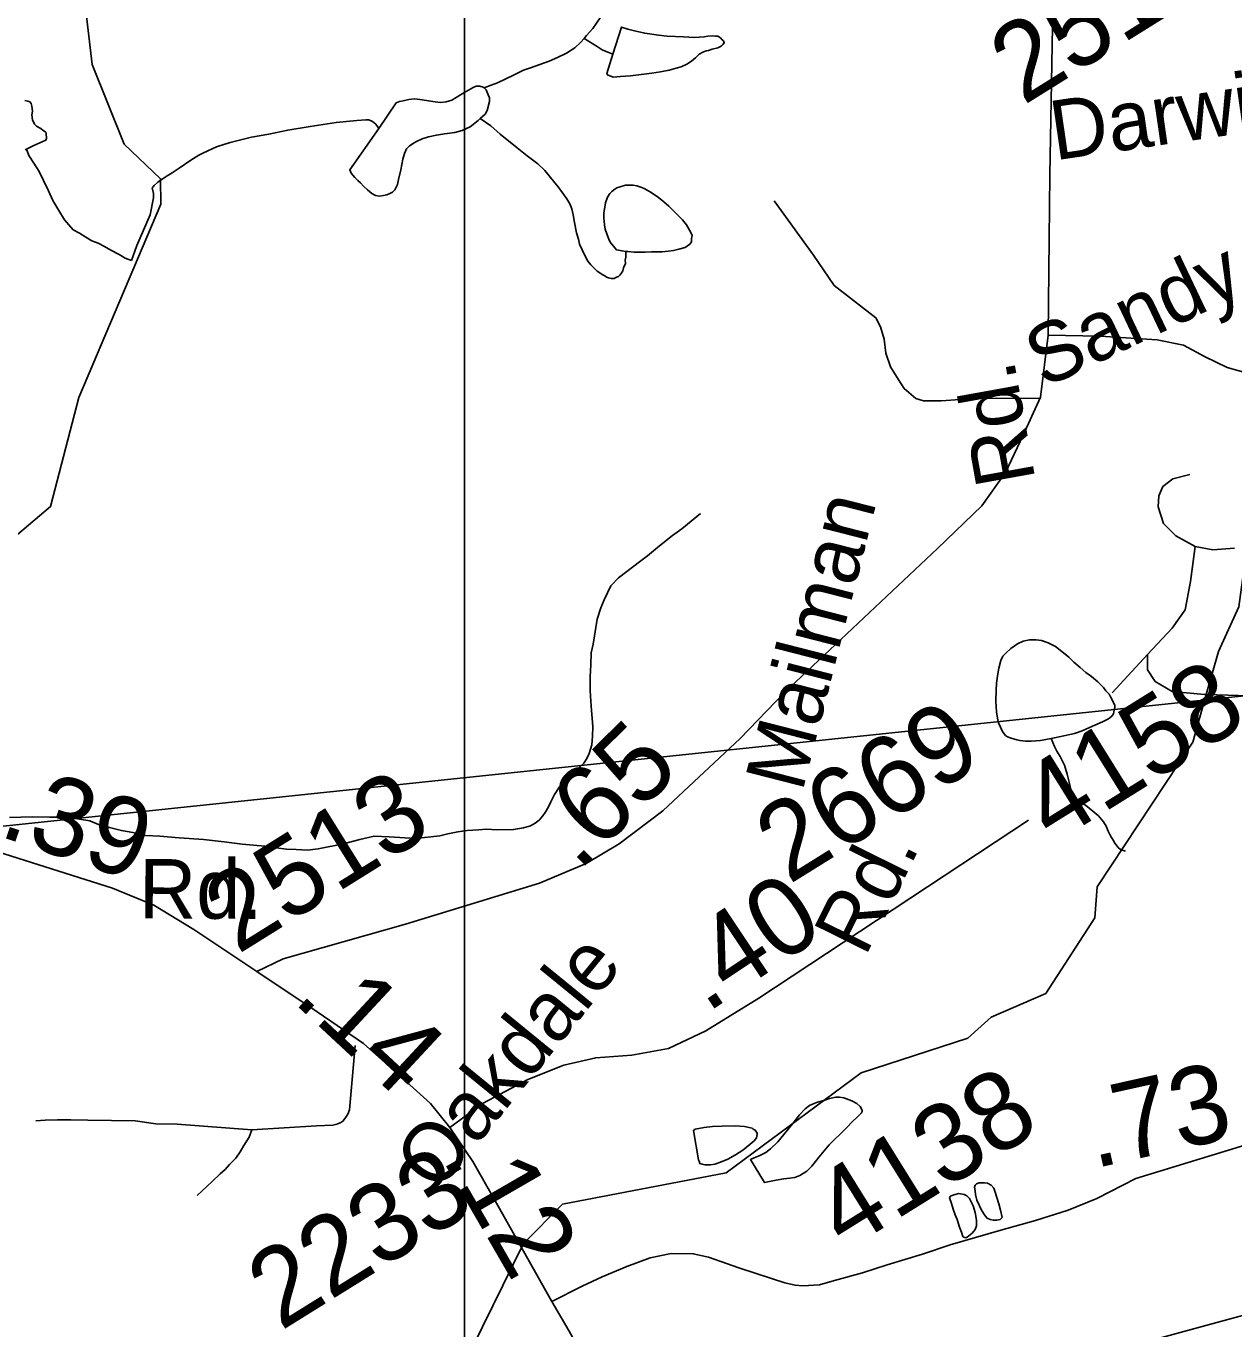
# Model space of a CAD drawing. Extents: x 2001466 to 31450019, y -30647475 to 847247.
# Drawn here: x 2156522 to 2160385, y 735222 to 739390 of the extents above; entities that cross this region are included whole.
import ezdxf

# ---------------------------------------------------------------- set-up
doc = ezdxf.new("R2010")
doc.units = 0
for name, color, linetype in [('Exist Hydrographic Creek Single Shore', 7, 'Continuous'), ('Exist Hydrographic Misc Water Feature', 7, 'Continuous'), ('Exist Road Non-System Type 51', 7, 'Continuous'), ('Exist Road Non-System Type 51 Label', 7, 'Continuous'), ('Exist Road Primary US Divided Attributed', 7, 'Continuous'), ('Exist Road Secondary Mileage Hundredths English Label', 7, 'Continuous'), ('Exist Road Secondary Type 51 Attributed', 7, 'Continuous'), ('Exist Road Secondary Type 51 Label', 7, 'Continuous'), ('Exist Road Secondary Type 51 Number Label', 7, 'Continuous'), ('Exist Utilities Electrical Transmission Line', 7, 'Continuous'), ('Map Preparation Inset Cut Line', 7, 'Continuous')]:
    doc.layers.add(name, color=color, linetype=linetype)

msp = doc.modelspace()

# ---------------------------------------------------------------- linework, layer by layer
at = {"layer": 'Exist Hydrographic Creek Single Shore'}
msp.add_line((2160291, 737232.9), (2160296.4, 737251.6), dxfattribs=at)
for points in [[(2160296.4, 737251.6), (2160335.2, 737389.3), (2160401.1, 737532.3), (2160422.2, 737688.8)], [(2157924.3, 735128.7), (2157948.2, 735161.5), (2158113.1, 735496), (2158237.2, 735621.4), (2158761.3, 735722.2), (2159193.1, 736041.4), (2159534.1, 736152.6), (2159608.1, 736219.9), (2159783.2, 736295.1), (2159940.1, 736537.9), (2159948.1, 736636.1), (2160253.2, 737099), (2160291, 737232.9)]]:
    msp.add_lwpolyline(points, dxfattribs=at)
at = {"layer": 'Exist Hydrographic Misc Water Feature'}
for points in [[(2156953.1, 738819.9), (2156952.3, 738901.9), (2156835.2, 739012.6), (2156733.3, 739267.3), (2156646.2, 740010.5)], [(2158457, 739638.8), (2158452.9, 739634.9), (2158446.9, 739624.8), (2158443, 739608.8), (2158438.9, 739596.8), (2158437.3, 739576.8), (2158435.2, 739564.5), (2158437.5, 739544.7), (2158437.5, 739532.5), (2158437.5, 739524.8), (2158435.6, 739510.5), (2158433.6, 739500.7), (2158429.7, 739490.7), (2158417.6, 739482.4), (2158411.4, 739478.5), (2158397.9, 739470.4), (2158390.1, 739464.3), (2158387.7, 739460.6), (2158379.7, 739448.4), (2158358.3, 739416.4), (2158334.3, 739382.2), (2158314.5, 739360.1), (2158306.5, 739349.9)], [(2158398.9, 739300.7), (2158379.3, 739238.3), (2158381.1, 739234.4), (2158399.3, 739226.4), (2158423.1, 739228.9), (2158455.3, 739230.9), (2158489.2, 739235.1), (2158523, 739239.3), (2158550.9, 739243.2), (2158579, 739249.5), (2158600.9, 739255.5), (2158616.9, 739259.6), (2158634.7, 739267.9), (2158650.5, 739278), (2158662.8, 739288), (2158674.5, 739300), (2158686.6, 739306.3), (2158696.7, 739310.4), (2158704.7, 739312.4), (2158716.4, 739316.4), (2158734.6, 739320.5), (2158742.4, 739324.6), (2158746.5, 739326.4), (2158750.2, 739330.7), (2158754.7, 739336.5), (2158752.2, 739342.6), (2158748.1, 739346.4), (2158742.4, 739352.6), (2158734.4, 739358.2), (2158726.4, 739358.2), (2158716.2, 739358.6), (2158702.6, 739358.2), (2158690.3, 739356), (2158658.5, 739353.9), (2158624.5, 739355.8), (2158572.4, 739357.6), (2158544.5, 739361.4), (2158500.4, 739367.3), (2158468.2, 739375), (2158446.3, 739380.7), (2158426.4, 739386.6), (2158398.9, 739300.7)], [(2158306.5, 739349.9), (2158294.6, 739337.9), (2158276.7, 739320), (2158250.7, 739303.7), (2158221.2, 739289.4), (2158194.9, 739277.6), (2158135.4, 739257), (2158113.3, 739249), (2158081.1, 739232.7), (2158029.4, 739208.5), (2158009.5, 739200.6), (2157987.2, 739192.2)], [(2158306.5, 739349.9), (2158348.9, 739324.5), (2158364.7, 739314.4), (2158376.8, 739308.5), (2158398.9, 739300.7)], [(2157987.2, 739192.2), (2157983.5, 739194.4), (2157973.5, 739198.3), (2157961.6, 739198.1), (2157951.5, 739193.9), (2157921.8, 739176.1), (2157911.7, 739169.9), (2157883.4, 739153.5), (2157865.6, 739147.7), (2157847.8, 739145.5), (2157829.9, 739147.4), (2157781.7, 739155.1), (2157763.9, 739157), (2157745.6, 739154.9), (2157727.6, 739150.7), (2157715.7, 739148.8), (2157705.7, 739144.7), (2157650.3, 739062.6)], [(2157973.9, 739094), (2157989.9, 739108.2), (2157996.2, 739120.2), (2158003.8, 739148.3), (2158003.6, 739160.5), (2157999.9, 739170.4), (2157993.6, 739186.4), (2157987.2, 739192.2)], [(2156518.2, 739151.9), (2156528, 739150), (2156534.2, 739147.9), (2156538.3, 739142), (2156540.3, 739133.9), (2156542.4, 739118.2), (2156540.8, 739105.9), (2156542.4, 739090.2), (2156549, 739076.2), (2156554.7, 739070.1), (2156564.7, 739064.1), (2156568.6, 739062.3), (2156576.6, 739056.3), (2156584.6, 739050.2), (2156586.5, 739046.2), (2156586.7, 739030.4), (2156585, 739024.6), (2156546.9, 739008), (2156522.9, 738995.8)], [(2157650.3, 739062.6), (2157640.2, 739076.3), (2157630.2, 739084.3), (2157618.1, 739090.2), (2157608.3, 739090.1), (2157580.2, 739087.8), (2157514.1, 739081.6), (2157430.5, 739069.1), (2157358.7, 739056.8), (2157298.4, 739044.4), (2157242.9, 739034.2), (2157175, 739017.7), (2157130.9, 739003.6), (2157103, 738991.3), (2157087.2, 738983.1), (2157074.7, 738977.3), (2157049.1, 738960.9), (2157011.1, 738935), (2156989.2, 738920.8), (2156973.6, 738910.6), (2156957.4, 738900.5), (2156943.5, 738890.4), (2156932, 738880.4), (2156927.7, 738875), (2156925.6, 738872.4)], [(2157650.3, 739062.6), (2157557.2, 738929.8), (2157561.1, 738919.9), (2157573.2, 738905.9), (2157583, 738895.9), (2157591.6, 738888.2), (2157601.3, 738878.1), (2157613.4, 738866.2), (2157627.5, 738854.3), (2157639.4, 738848.5), (2157653.4, 738846.3), (2157665.3, 738848.6), (2157675.5, 738850.7), (2157685.4, 738854.5), (2157693.4, 738858.5), (2157701.6, 738866.6), (2157709.3, 738882.9), (2157713.2, 738898.9), (2157721, 738930.6), (2157727.2, 738964.6), (2157732.7, 738982.8), (2157738.9, 738996.9), (2157748.5, 739006.8), (2157762.7, 739016.8), (2157770.5, 739020.9), (2157788.5, 739029.1), (2157808.6, 739035.4), (2157834.2, 739041.3), (2157860.5, 739045.4), (2157892.7, 739049.9), (2157916.2, 739056), (2157942.3, 739067.9), (2157968.3, 739087.9), (2157973.9, 739094)], [(2158440.4, 738668.9), (2158440.4, 738651.1), (2158438.5, 738640.8), (2158438.7, 738631), (2158433, 738616.9), (2158430.9, 738607.1), (2158424.8, 738599), (2158420.9, 738592.8), (2158416.8, 738588.9), (2158410.6, 738587), (2158402.6, 738582.9), (2158396.7, 738582.6), (2158392.8, 738582.8), (2158384.6, 738584.8), (2158378.6, 738586.6), (2158372.9, 738590.7), (2158366.7, 738594.5), (2158348.7, 738606.5), (2158328.6, 738626.2), (2158318.4, 738638.3), (2158308.5, 738656), (2158300.5, 738674.2), (2158292.1, 738692.1), (2158288.4, 738708.1), (2158281.9, 738728.2), (2158276.1, 738761.9), (2158271.6, 738786.1), (2158267.7, 738805.8), (2158261.3, 738821.7), (2158251.7, 738837.8), (2158223.2, 738875.8), (2158209.1, 738893.7), (2158198.8, 738905.4), (2158180.8, 738927.6), (2158158.4, 738949.3), (2158125, 738975), (2158092.4, 739001), (2158038.3, 739044.5), (2158008.3, 739070.6), (2157973.9, 739094)], [(2156522.9, 738995.8), (2156519, 738994)], [(2156522.9, 738995.8), (2156530.9, 738975.9), (2156546.9, 738952), (2156563.5, 738924.4), (2156577.7, 738896.3), (2156593.7, 738862.6), (2156607.8, 738832.5), (2156626.3, 738800.5), (2156644.3, 738770.6), (2156672.6, 738738.7), (2156692.7, 738727.1), (2156712.8, 738715.2), (2156732.5, 738703.3), (2156752.8, 738695.4), (2156772.9, 738685.4), (2156792.6, 738673.5), (2156819.2, 738659.7), (2156838.9, 738647.8), (2156858.8, 738639.9)], [(2156925.6, 738872.4), (2156929.7, 738854.4), (2156929.5, 738840.6), (2156918.5, 738786.3), (2156876.6, 738688), (2156858.8, 738639.9)], [(2158440.4, 738668.9), (2158446.3, 738668.9), (2158466.4, 738667), (2158502.1, 738667.3), (2158522.2, 738667.5), (2158536.1, 738667.4), (2158556.2, 738667.6), (2158576.1, 738669.9), (2158592.1, 738671.9), (2158610.1, 738676.1), (2158630.2, 738682), (2158644.4, 738692), (2158649.9, 738700.1), (2158649.9, 738710.2), (2158652, 738720.1), (2158647.7, 738730.1), (2158633.9, 738754.1), (2158621.6, 738770.1), (2158595.4, 738796), (2158577.5, 738813.7), (2158561.5, 738827.5), (2158545.1, 738841.7), (2158520.9, 738857.5), (2158501.3, 738869.4), (2158491.4, 738873.3), (2158475.2, 738879), (2158463.3, 738880.8), (2158451.4, 738881), (2158439.1, 738880.8), (2158425.2, 738876.9), (2158411.4, 738872.9), (2158405.1, 738868.5), (2158395.2, 738860.7), (2158389.3, 738854.7), (2158381.7, 738842.5), (2158375.4, 738824.8), (2158371.5, 738804.7), (2158369.4, 738792.4), (2158369.4, 738776.6), (2158371.7, 738754.7), (2158374.1, 738740.6), (2158380.1, 738722.7), (2158386.2, 738708.7), (2158390.1, 738698.8), (2158404.5, 738680.9), (2158410.2, 738674.7), (2158428.3, 738670.8), (2158440.4, 738668.9)], [(2156046.7, 736786.5), (2156130.2, 736924.2), (2156179.3, 737083.9), (2156203.2, 737365.6), (2156260.2, 737466.1), (2156435.2, 737600.3), (2156459.1, 737734.3), (2156600.2, 737852.8), (2156690.2, 738202), (2156953.1, 738819.9)], [(2158678.8, 737830.5), (2158619, 737782.3), (2158589.4, 737760.1), (2158547.6, 737727.9), (2158509.9, 737695.4), (2158488.1, 737679.6), (2158416.2, 737625.2), (2158392.2, 737599.2), (2158370.8, 737555), (2158360.6, 737529), (2158348.9, 737492.6), (2158335.2, 737412.7), (2158329.6, 737384.8), (2158328, 737346.9), (2158325.9, 737308.6), (2158326.4, 737264.8), (2158328.4, 737230.8), (2158330.5, 737200.9), (2158332.9, 737176.6), (2158335, 737148.7), (2158333.1, 737119), (2158331.3, 737090.8), (2158323.3, 737062.8), (2158315.5, 737046.6), (2158305.4, 737032.7), (2158277.8, 737006.5), (2158246, 736976.4), (2158227.7, 736956.4), (2158212.3, 736932), (2158200.7, 736908.2), (2158192.5, 736892), (2158182.2, 736874), (2158174.6, 736863.8), (2158162.9, 736849.8), (2158150.6, 736839.9), (2158134.8, 736831.7), (2158112.9, 736825.7), (2158080.9, 736819.6), (2158027, 736819.2), (2157994.8, 736820.9), (2157968.9, 736818.7), (2157933.1, 736816.8), (2157902.9, 736812.5), (2157870.9, 736806.3), (2157845.1, 736800.1), (2157767.4, 736791.6), (2157683.1, 736797), (2157635.1, 736799), (2157589.2, 736788.5), (2157537.1, 736774.5), (2157455.7, 736758), (2157421.5, 736753.8), (2157385.2, 736755.7), (2157355.2, 736757.4), (2157321.6, 736761.3), (2157285.5, 736767.1), (2157213.3, 736772.7), (2157155.5, 736780.3), (2157089.7, 736787.8), (2157043.5, 736791.5), (2157011.6, 736793.5), (2156949.6, 736798.8), (2156903.5, 736800.9), (2156863.5, 736810.6), (2156827, 736816.5), (2156789.1, 736826), (2156753, 736835.8), (2156725.3, 736847.8), (2156653.1, 736859.5), (2156597.1, 736859), (2156541.2, 736860.6), (2156469, 736858.5)], [(2159800.5, 737111.2), (2159766.8, 737105), (2159736.7, 737102.6), (2159718.9, 737102.9), (2159700.8, 737104.4), (2159691, 737106.3), (2159672.7, 737112.3), (2159660.8, 737116.6), (2159654.5, 737120.3), (2159646.9, 737130.4), (2159640.3, 737142.3), (2159636.4, 737152.2), (2159632.3, 737160.2), (2159628.6, 737176.2), (2159626, 737196), (2159623.9, 737230), (2159624.1, 737266.1), (2159625.6, 737288.2), (2159629.7, 737318), (2159633.6, 737336.1), (2159639.7, 737360.3), (2159645.5, 737374), (2159655.1, 737384.3), (2159671.1, 737398.5), (2159692.8, 737414.3), (2159710.9, 737422.6), (2159731.2, 737426.8), (2159752.7, 737426.8), (2159769.1, 737425.1), (2159790.6, 737417), (2159814.6, 737405.2), (2159839.4, 737385.2), (2159857.5, 737371.5), (2159873.1, 737355.4), (2159893.6, 737337.7), (2159911.2, 737321.7), (2159929.7, 737309.9), (2159949.5, 737291.9), (2159967.6, 737274.2), (2159975.6, 737264), (2159986, 737252.4), (2159990.1, 737244), (2159997.9, 737230.2), (2160003.7, 737216.4), (2160004.1, 737210.3), (2160002.2, 737202.4), (2160000.2, 737190.1), (2159994.2, 737182.1), (2159984, 737174.3), (2159964.5, 737163.9), (2159932.3, 737150.1), (2159900.1, 737135.5), (2159874.7, 737127.6), (2159840.7, 737119.4), (2159810.7, 737113.3), (2159800.5, 737111.2)], [(2159800.5, 737111.2), (2159811.1, 737085.3), (2159818.9, 737071.1), (2159829.2, 737053.4), (2159843.1, 737025.3), (2159851.3, 736997.3), (2159857.7, 736971.6), (2159863.8, 736947.5), (2159873.7, 736925.7), (2159891.5, 736907.6), (2159910, 736897.9), (2159921.9, 736888), (2159951.8, 736864), (2159968.2, 736844.1), (2159976, 736830.4), (2159982.4, 736814.4), (2159990.1, 736800.2), (2159998.6, 736786.4), (2160004.5, 736776.6), (2160015, 736762.4), (2160022.7, 736756.3), (2160038.7, 736750.7)], [(2159115.6, 735963.4), (2159111.3, 735963.7), (2159091.4, 735959.4), (2159073.4, 735953.1), (2159053.3, 735947.3), (2159037.5, 735941.2), (2159027.4, 735937), (2159013.9, 735926.9), (2158995.6, 735906.9), (2158978, 735884.9), (2158925.9, 735820.5), (2158902.3, 735798.5), (2158888.4, 735786.4), (2158866.5, 735776.4), (2158850.5, 735770.2), (2158838.8, 735763.9), (2158883.1, 735690.3), (2158921, 735698.7), (2158945, 735702.8), (2158964.9, 735704.7), (2158981.1, 735706.7), (2158996.9, 735712.8), (2159018.8, 735727), (2159034.6, 735743.2), (2159058.4, 735773.3), (2159090.2, 735811.5), (2159144.1, 735863.8), (2159167.5, 735887.8), (2159177.7, 735898), (2159188, 735907.9), (2159193.5, 735913.9), (2159196, 735918), (2159195.8, 735922.1), (2159189.2, 735934), (2159179.4, 735944), (2159163.4, 735951.7), (2159137.3, 735961.8), (2159123.2, 735963.9), (2159115.6, 735963.4)], [(2158672.5, 735763.1), (2158674.7, 735759.1), (2158676.8, 735751.1), (2158684.6, 735749.1), (2158692.8, 735747.4), (2158698.7, 735747.4), (2158710.6, 735747.2), (2158724.6, 735749.5), (2158742.6, 735755.3), (2158766.4, 735765.9), (2158790.4, 735779.7), (2158814.4, 735794), (2158838.2, 735813.9), (2158850.1, 735824.3), (2158858.1, 735834), (2158860.3, 735844.2), (2158860.1, 735848.3), (2158858.3, 735852.3), (2158854.2, 735858.2), (2158847.8, 735861.9), (2158844.1, 735864.1), (2158819.9, 735869.8), (2158790, 735871.9), (2158747.9, 735871.4), (2158717.8, 735869.4), (2158690.3, 735867.1), (2158662, 735861.2), (2158656.3, 735857.2), (2158672.5, 735763.1)], [(2159620.8, 735662.7), (2159616.9, 735672.6), (2159609, 735682.3), (2159596.6, 735688.2), (2159586.4, 735690.2), (2159570.6, 735690.2), (2159561.2, 735686.3), (2159557.1, 735682.1), (2159555.2, 735676.3), (2159557.1, 735664.2), (2159558.9, 735652.2), (2159563, 735634.1), (2159571, 735616.2), (2159577.4, 735602.4), (2159589.7, 735584.3), (2159595.4, 735576.5), (2159605.5, 735572.5), (2159615.3, 735570.6), (2159627.2, 735570.5), (2159637.5, 735572.6), (2159643.4, 735578.6), (2159638.9, 735602.8), (2159632.9, 735622.7), (2159627, 735642.7), (2159620.8, 735662.7)], [(2159475.1, 735641.7), (2159481.4, 735623.7), (2159487.4, 735605.8), (2159493.7, 735587.8), (2159499.5, 735571.9), (2159507.5, 735548), (2159513.8, 735532), (2159517.7, 735518), (2159521.6, 735515.8), (2159527.8, 735514.1), (2159531.4, 735516), (2159547.4, 735528.2), (2159557.7, 735540.4), (2159561.8, 735552.4), (2159561.4, 735570.3), (2159557.7, 735594.4), (2159551.1, 735616), (2159539.4, 735640.1), (2159530.8, 735647.9), (2159522.6, 735652), (2159505, 735655.9), (2159489, 735651.8), (2159478.9, 735647.6), (2159475.1, 735641.7)]]:
    msp.add_lwpolyline(points, dxfattribs=at)
at = {"layer": 'Exist Road Non-System Type 51'}
for p, q in [((2160108.3, 737379.9), (2159995.1, 737256.7)), ((2160296.4, 737251.6), (2160434.8, 737248))]:
    msp.add_line(p, q, dxfattribs=at)
for points in [[(2159766.5, 738199.4), (2159547.3, 738198.2), (2159507.4, 738195.8), (2159479.4, 738193.4), (2159448.6, 738191.3), (2159392, 738191.3), (2159367.4, 738198.6), (2159330.5, 738230.7), (2159310.8, 738260.2), (2159286.1, 738299.6), (2159271.4, 738343.9), (2159266.5, 738388.3), (2159254.1, 738427.7), (2159239.4, 738457.2), (2159106.5, 738560.6), (2159040, 738656.7), (2158914.5, 738831.5)], [(2160260.6, 737725.7), (2160199.4, 737759.1), (2160160, 737798.5), (2160142.7, 737852.7), (2160145.2, 737887.1), (2160157.5, 737916.7), (2160189.5, 737941.3), (2160243.7, 737956.1)], [(2160260.6, 737725.7), (2160246.1, 737613.8), (2160228.9, 737522.7), (2160187.1, 737463.6), (2160108.3, 737379.9)], [(2160386.4, 737719.7), (2160317.5, 737714.8), (2160260.6, 737725.7)], [(2160108.3, 737379.9), (2160108.3, 737330.6), (2160132.9, 737293.7), (2160187.1, 737261.7), (2160290.4, 737251.8), (2160296.4, 737251.6)], [(2157574.3, 736128.9), (2157556.7, 735922.9), (2157551, 735909), (2157542.9, 735896.7), (2157535.1, 735886.7), (2157528.8, 735882.6), (2157515.3, 735877.9), (2157503.3, 735874.4), (2157451.2, 735871.8), (2157243.4, 735859.7)], [(2157243.4, 735859.7), (2157005.2, 735877), (2156937, 735878.8), (2156871, 735887.7), (2156718.9, 735890), (2156664.9, 735891.3), (2156622.9, 735891), (2156582.9, 735890.6), (2156552.9, 735888.2)], [(2157243.4, 735859.7), (2157235.7, 735835.4), (2157218, 735809.4), (2157206.2, 735789.3), (2157192.4, 735769.1), (2157172.5, 735748.7), (2157158.8, 735732.6), (2157142.9, 735718.6), (2157117, 735694.3), (2157069.5, 735649.7)]]:
    msp.add_lwpolyline(points, dxfattribs=at)
at = {"layer": 'Exist Road Primary US Divided Attributed'}
msp.add_lwpolyline([(2160037, 735163.5), (2160807.3, 735372.6)], dxfattribs=at)
at = {"layer": 'Exist Road Secondary Type 51 Attributed'}
for points in [[(2159826.8, 740189.1), (2159822.1, 740015.3), (2159807.5, 739567.2), (2159795.9, 738913.8), (2159791.2, 738401.7)], [(2159791.2, 738401.7), (2159766.1, 738202.8), (2159710.7, 738081.3), (2159654.2, 737961.9), (2159578.8, 737855.1), (2159436.5, 737719), (2158947.8, 737258.2), (2158805.5, 737111.6), (2158558.6, 736879.2), (2158418.4, 736774.5), (2158313.7, 736711.6), (2158164.1, 736648.8), (2157735.1, 736516.9), (2157343.7, 736405.9), (2157259.5, 736366.1)], [(2159791.2, 738401.7), (2159957.6, 738398.6), (2160139.7, 738386), (2160223.4, 738369.2), (2160292.5, 738331.5), (2160363.6, 738298), (2160457.8, 738270.8), (2160736.1, 738249.9), (2160959, 738241.5), (2161044.8, 738260.3), (2161214.3, 738300.1), (2161325.2, 738316.9), (2161400.6, 738310.6), (2161507.3, 738268.7)], [(2155510.5, 737303.3), (2155592.1, 737231), (2155765.8, 737055.1), (2155845.3, 736981.8), (2155952, 736914.8), (2156067.1, 736866.6), (2156387.3, 736761.9), (2156798.6, 736632.1), (2156930.4, 736577.6), (2157058.1, 736500.1), (2157259.5, 736366.1)], [(2157876.9, 735866.6), (2157982, 735943.1), (2158126.4, 736020.5), (2158241.5, 736066.6), (2158344.1, 736089.7), (2158459.2, 736098), (2158576.4, 736119), (2158695.7, 736175.5), (2158865.2, 736280.2), (2159728.5, 736849.9)], [(2157259.5, 736366.1), (2157452.6, 736236.3), (2157601.1, 736135.7), (2157737.2, 736014.3), (2157815.1, 735943.1), (2157876.9, 735866.6)], [(2157876.9, 735866.6), (2157951.2, 735757.7), (2158022.3, 735632.1), (2158203.4, 735310.4)], [(2160444.8, 735817.6), (2160071.7, 735703.3), (2159946.7, 735639.3), (2159855.3, 735602.7), (2159750.2, 735568.7), (2159639.1, 735538.4), (2159477.5, 735491.3), (2159388.5, 735461), (2159276.3, 735427.9), (2159197.1, 735402.2), (2159107.2, 735376.9), (2159059.1, 735363.5), (2159006.2, 735360.1), (2158981.2, 735362), (2158949.1, 735369.3), (2158909.7, 735382.2), (2158801.4, 735417.9), (2158744, 735438.1), (2158704, 735451.9), (2158655.7, 735463.1), (2158585.6, 735464), (2158517.9, 735449.3), (2158443.1, 735421.6), (2158364.1, 735389.5), (2158300, 735359.6), (2158203.4, 735310.4)], [(2158203.4, 735310.4), (2158258.8, 735215.3), (2158366.6, 735021.6), (2158393.7, 734979.8)]]:
    msp.add_lwpolyline(points, dxfattribs=at)
at = {"layer": 'Exist Utilities Electrical Transmission Line'}
msp.add_lwpolyline([(2104145.2, 728167.7), (2108378.8, 729680.4), (2111035.2, 730622), (2112363.5, 731102.3), (2115745.5, 732331.9), (2116264, 732421.2), (2126045.4, 733602.1), (2128689.4, 734070.6), (2130415.5, 734094.6), (2131750, 734094.4), (2141612.7, 735275.6), (2162000.6, 737413.1)], dxfattribs=at)
at = {"layer": 'Map Preparation Inset Cut Line'}
for p, q in [((2157924.3, 739710.3), (2157924.3, 736984)), ((2157924.3, 736984), (2157924.3, 736574.4)), ((2157924.3, 736574.4), (2157924.3, 735892.8)), ((2157924.3, 735892.8), (2157924.3, 735787.8)), ((2157924.3, 735787.8), (2157924.3, 735128.7))]:
    msp.add_line(p, q, dxfattribs=at)

# ---------------------------------------------------------------- texts
at = {"layer": 'Exist Road Non-System Type 51 Label'}
msp.add_text('Darwin', height=190, rotation=8.2385, dxfattribs=at).set_placement((2159811.7, 738960.2))
at = {"layer": 'Exist Road Secondary Mileage Hundredths English Label'}
for s, rotation, p in [('.65', 44.528, (2158288.6, 736683)), ('.39', 341.4323, (2156428.7, 736800.9)), ('.40', 33.7034, (2158698, 736230.5)), ('.14', 317.1062, (2157371.3, 736271.5)), ('.73', 12.5859, (2159937.2, 735735.3)), ('.12', 300.0035, (2157849.9, 735768.7))]:
    msp.add_text(s, height=250, rotation=rotation, dxfattribs=at).set_placement(p)
at = {"layer": 'Exist Road Secondary Type 51 Label'}
for s, rotation, p in [('Sandy', 25.3968, (2159777.4, 738230.5)), ('Rd.', 100.2398, (2159750.7, 737938.2)), ('Mailman', 75.6464, (2159004.4, 736936.5)), ('Rd.', 63.6083, (2159205.7, 736409.6)), ('Rd.', 359.7936, (2156882.5, 736535.5)), ('Oakdale', 50.78, (2157835.8, 735652.9))]:
    msp.add_text(s, height=190, rotation=rotation, dxfattribs=at).set_placement(p)
at = {"layer": 'Exist Road Secondary Type 51 Number Label'}
for s, p in [('2513', (2159711.3, 739134.8)), ('4158', (2159806.9, 736772.2)), ('2669', (2158961.5, 736642.5)), ('2513', (2157198.6, 736419.1)), ('4138', (2159142.8, 735469.7)), ('2233', (2157336.4, 735214.5))]:
    msp.add_text(s, height=250, rotation=31.918, dxfattribs=at).set_placement(p)

doc.saveas('drawing.dxf')
